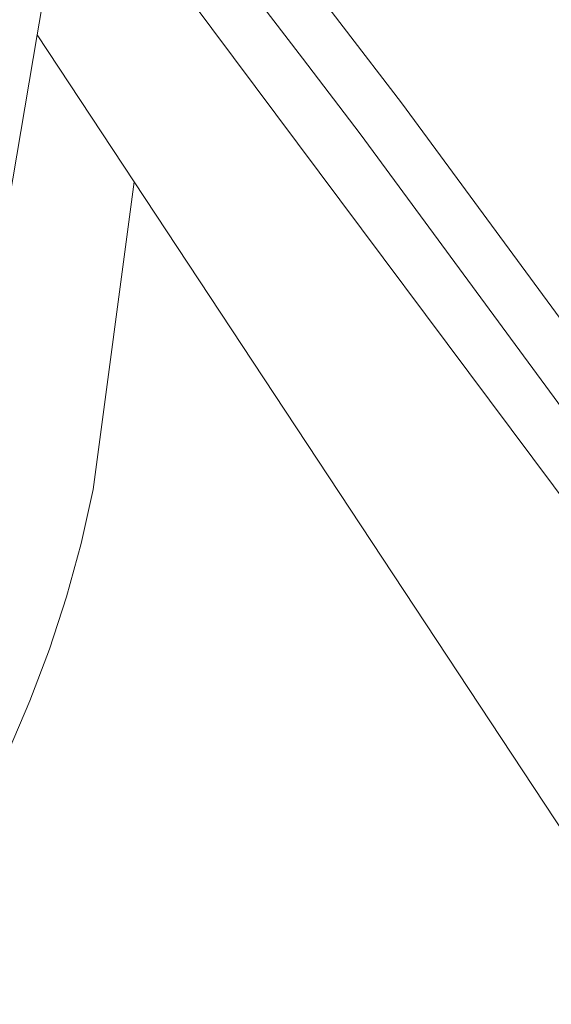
# Model space of a CAD drawing. Header units: metres. Extents: x 138165 to 154469, y 480134 to 494189.
# Tile 393 of 656: x 149501 to 149516, y 483696 to 483723. Entities that reach past the tile are written whole.
import ezdxf

# ---------------------------------------------------------------- set-up
doc = ezdxf.new("R2010")
doc.units = ezdxf.units.M
doc.header["$LTSCALE"] = 0.001
doc.header["$MEASUREMENT"] = 0
doc.layers.add('TOP-L-topo objecten vlak', color=7, linetype='Continuous', lineweight=0)

msp = doc.modelspace()

# ---------------------------------------------------------------- linework, layer by layer
at = {"layer": 'TOP-L-topo objecten vlak', "flags": 128}
for points in [[(149533.07, 483696.441), (149532.891, 483696.592), (149522.074, 483704.736), (149519.676, 483707.164), (149510.533, 483719.587), (149508.958, 483721.641), (149504.99, 483726.814), (149503.468, 483729.353), (149502.268, 483731.755), (149502.222, 483731.989), (149501.764, 483734.343), (149501.493, 483736.493), (149501.375, 483739.099), (149501.644, 483743.138), (149501.822, 483744.31), (149501.885, 483744.455), (149501.995, 483744.571), (149502.136, 483744.642), (149502.294, 483744.66), (149502.402, 483744.634), (149502.499, 483744.581)], [(149503.857, 483737.245), (149504.081, 483735.838), (149504.357, 483734.44), (149504.744, 483732.814), (149505.201, 483731.207), (149505.726, 483729.62), (149506.319, 483728.058), (149506.979, 483726.522), (149510.069, 483722.493), (149511.652, 483720.428), (149520.871, 483707.902), (149522.488, 483706.399), (149524.142, 483704.938)], [(149501.737, 483722.279), (149502.196, 483724.986), (149502.731, 483726.522), (149502.853, 483726.872), (149503.038, 483727.077)], [(149503.038, 483727.077), (149504.748, 483724.79), (149518.717, 483706.105), (149520.465, 483704.277), (149521.339, 483703.363), (149534.022, 483693.914), (149540.353, 483688.2), (149550.426, 483680.972), (149552.107, 483679.841), (149553.692, 483679.116), (149555.692, 483678.38), (149557.369, 483677.902), (149559.524, 483677.545), (149561.676, 483677.375), (149564.23, 483677.467), (149567.034, 483677.829), (149569.655, 483678.675), (149572.124, 483679.843), (149574.577, 483681.265), (149577.365, 483683.07), (149582.512, 483687.216), (149588.658, 483692.191)], [(149494.439, 483698.306), (149494.531, 483698.973), (149494.77, 483699.754), (149495.851, 483700.917), (149496.678, 483701.872), (149496.885, 483702.11), (149497.677, 483703.319), (149498.296, 483704.77), (149499.182, 483707.202), (149501.737, 483722.279)], [(149501.737, 483722.279), (149504.378, 483718.28)], [(149504.378, 483718.28), (149503.26, 483709.911), (149502.931, 483708.444), (149502.534, 483706.993), (149502.07, 483705.563), (149501.541, 483704.156), (149500.947, 483702.774), (149500.289, 483701.422), (149499.57, 483700.101), (149498.791, 483698.815), (149510.107, 483682.433), (149523.77, 483662.294), (149523.512, 483660.332), (149535.058, 483643.788), (149548.176, 483651.948)], [(149504.378, 483718.28), (149548.176, 483651.948)]]:
    msp.add_lwpolyline(points, dxfattribs=at)

doc.saveas('drawing.dxf')
